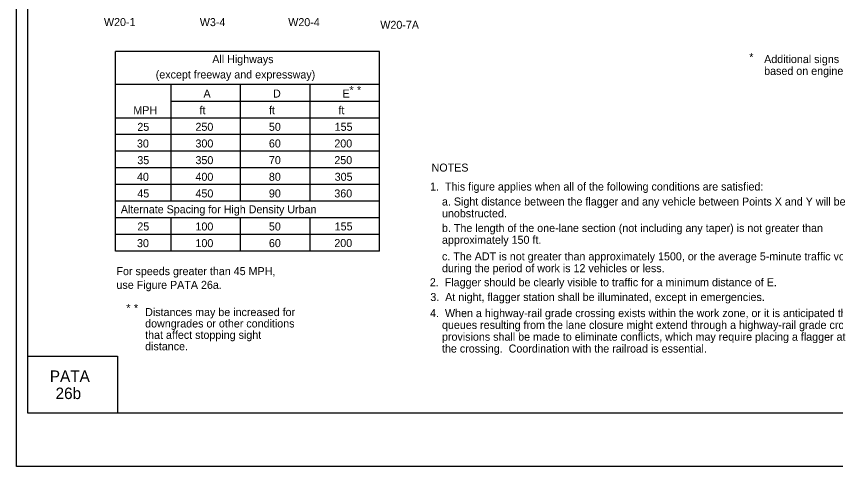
# Model space of a CAD drawing. Extents: x -14145 to -13662, y 30244 to 30661.
# Drawn here: x -13892.17 to -13870.69, y 30343.81 to 30355.62 of the extents above; entities that cross this region are included whole.
import ezdxf

# ---------------------------------------------------------------- set-up
doc = ezdxf.new("R2010")
doc.units = 0
for name, color, linetype in [('1', 7, 'Continuous'), ('10', 7, 'Continuous'), ('2', 7, 'Continuous'), ('3', 7, 'Continuous'), ('4', 7, 'Continuous'), ('5', 7, 'Continuous'), ('61', 7, 'Continuous')]:
    doc.layers.add(name, color=color, linetype=linetype)

msp = doc.modelspace()

# ---------------------------------------------------------------- linework, layer by layer
at = {"layer": '1'}
for p, q in [((-13882.649, 30354.703), (-13889.57, 30354.703)), ((-13889.57, 30349.458), (-13889.57, 30354.703)), ((-13882.649, 30349.458), (-13882.649, 30354.703)), ((-13882.649, 30353.829), (-13889.571, 30353.829)), ((-13888.113, 30350.769), (-13888.113, 30353.829)), ((-13886.293, 30350.769), (-13886.293, 30353.829)), ((-13884.471, 30350.769), (-13884.471, 30353.829)), ((-13882.649, 30353.391), (-13888.113, 30353.391)), ((-13882.649, 30352.954), (-13889.571, 30352.954)), ((-13882.649, 30352.517), (-13889.571, 30352.517)), ((-13882.649, 30352.08), (-13889.571, 30352.08)), ((-13882.649, 30351.643), (-13889.571, 30351.643)), ((-13882.649, 30351.206), (-13889.571, 30351.206)), ((-13882.649, 30350.769), (-13889.571, 30350.769)), ((-13882.649, 30350.332), (-13889.571, 30350.332)), ((-13888.113, 30349.458), (-13888.113, 30350.332)), ((-13886.293, 30349.458), (-13886.293, 30350.332)), ((-13884.471, 30349.458), (-13884.471, 30350.332)), ((-13882.649, 30349.895), (-13889.571, 30349.895)), ((-13882.649, 30349.458), (-13889.57, 30349.458))]:
    msp.add_line(p, q, dxfattribs=at)
at = {"layer": '10'}
for p, q in [((-13891.874, 30345.207), (-13891.874, 30367.777)), ((-13891.874, 30346.707), (-13889.524, 30346.707)), ((-13889.524, 30346.707), (-13889.524, 30345.207)), ((-13860.422, 30345.207), (-13891.874, 30345.207))]:
    msp.add_line(p, q, dxfattribs=at)
at = {"layer": '61'}
msp.add_lwpolyline([(-13892.174, 30369.307), (-13859.174, 30369.307), (-13859.174, 30343.807), (-13892.174, 30343.807)], close=True, dxfattribs=at)

# ---------------------------------------------------------------- texts
at = {"layer": '2'}
for s, p in [('W20-1', (-13889.877, 30355.367)), ('W3-4', (-13887.363, 30355.365)), ('W20-4', (-13885.044, 30355.364)), ('W20-7A', (-13882.63, 30355.294)), ('*', (-13872.953, 30354.448)), ('Additional signs may be used', (-13872.563, 30354.395)), ('based on engineering judgement.', (-13872.563, 30354.085)), ('*', (-13883.44, 30353.583)), ('*', (-13883.24, 30353.583)), ('A', (-13887.266, 30353.491)), ('D', (-13885.443, 30353.491)), ('E', (-13883.619, 30353.491)), ('MPH', (-13889.106, 30353.054)), ('ft', (-13887.371, 30353.054)), ('ft', (-13885.55, 30353.054)), ('ft', (-13883.728, 30353.054)), ('25', (-13889.001, 30352.617)), ('250', (-13887.477, 30352.618)), ('50', (-13885.551, 30352.618)), ('155', (-13883.826, 30352.618)), ('30', (-13889.011, 30352.18)), ('300', (-13887.477, 30352.181)), ('60', (-13885.551, 30352.181)), ('200', (-13883.835, 30352.181)), ('35', (-13889.001, 30351.743)), ('350', (-13887.477, 30351.744)), ('70', (-13885.551, 30351.744)), ('250', (-13883.835, 30351.744)), ('NOTES', (-13881.285, 30351.548)), ('40', (-13889.011, 30351.306)), ('400', (-13887.477, 30351.307)), ('80', (-13885.551, 30351.307)), ('305', (-13883.826, 30351.307)), ('1.  This figure applies when all of the following conditions are satisfied:', (-13881.324, 30351.051)), ('45', (-13889.001, 30350.869)), ('450', (-13887.477, 30350.87)), ('90', (-13885.551, 30350.87)), ('360', (-13883.835, 30350.87)), ('    a. Sight distance between the flagger and any vehicle between Points X and Y will be', (-13881.324, 30350.658)), ('    unobstructed.', (-13881.324, 30350.348)), ('25', (-13889.001, 30350.003)), ('100', (-13887.477, 30350.003)), ('50', (-13885.551, 30350.003)), ('155', (-13883.826, 30350.005)), ('    b. The length of the one-lane section (not including any taper) is not greater than', (-13881.324, 30349.963)), ('30', (-13889.01, 30349.566)), ('100', (-13887.477, 30349.566)), ('60', (-13885.551, 30349.566)), ('200', (-13883.835, 30349.568)), ('    approximately 150 ft.', (-13881.324, 30349.653)), ('    c. The ADT is not greater than approximately 1500, or the average 5-minute traffic volume', (-13881.324, 30349.219)), ('    during the period of work is 12 vehicles or less.', (-13881.324, 30348.909)), ('2.  Flagger should be clearly visible to traffic for a minimum distance of E.', (-13881.33, 30348.539)), ('3.  At night, flagger station shall be illuminated, except in emergencies.', (-13881.318, 30348.152)), ('*', (-13889.291, 30347.864)), ('*', (-13889.091, 30347.864)), ('Distances may be increased for ', (-13888.797, 30347.757)), ('4.  When a highway-rail grade crossing exists within the work zone, or it is anticipated that', (-13881.324, 30347.73)), ('downgrades or other conditions ', (-13888.797, 30347.458)), ('    queues resulting from the lane closure might extend through a highway-rail grade crossing,', (-13881.324, 30347.42)), ('that affect stopping sight ', (-13888.797, 30347.159)), ('    provisions shall be made to eliminate conflicts, which may require placing a flagger at', (-13881.324, 30347.11)), ('distance.', (-13888.797, 30346.86)), ('    the crossing.  Coordination with the railroad is essential.', (-13881.324, 30346.8))]:
    msp.add_text(s, height=0.21, dxfattribs=at).set_placement(p)
at = {"layer": '3'}
for s, height, p in [('All Highways', 0.20979, (-13887.036, 30354.394)), ('(except freeway and expressway)', 0.21, (-13888.519, 30353.991)), ('Alternate Spacing for High Density Urban', 0.20979, (-13889.434, 30350.454))]:
    msp.add_text(s, height=height, dxfattribs=at).set_placement(p)
at = {"layer": '4'}
for s, p in [('PATA', (-13891.296, 30346.03)), ('26b', (-13891.146, 30345.58))]:
    msp.add_text(s, height=0.3, dxfattribs=at).set_placement(p)
at = {"layer": '5'}
for s, p in [('For speeds greater than 45 MPH, ', (-13889.549, 30348.831)), ('use Figure PATA 26a.', (-13889.549, 30348.471))]:
    msp.add_text(s, height=0.21, dxfattribs=at).set_placement(p)

doc.saveas('drawing.dxf')
